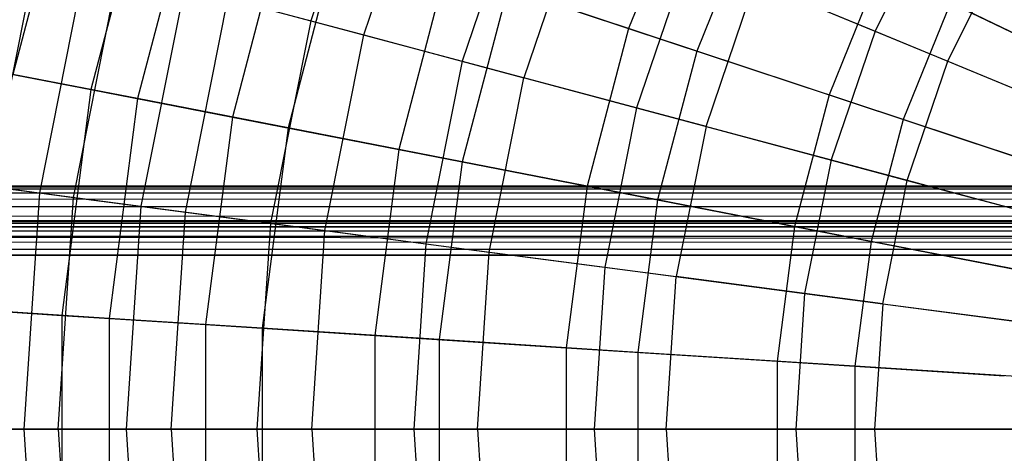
# Model space of a CAD drawing. Extents: x 0.2 to 40.1, y -6.7 to 6.7.
# Tile 295 of 516: x 19.393 to 20.516, y 3.426 to 3.922. Entities that reach past the tile are written whole.
import ezdxf

# ---------------------------------------------------------------- set-up
doc = ezdxf.new("R2010")
doc.units = 0
doc.header["$MEASUREMENT"] = 0
doc.layers.get('0').update_dxf_attribs({"color": 13, "linetype": 'CONTINUOUS'})

# ---------------------------------------------------------------- blocks, each defined once
blk = doc.blocks.new('SNOWBALL_XIV_PM3_STL')
at = {"color": 0}
for p, q in [((19.8007, 4.1439, 16.4615), (19.7248, 3.9204, 16.4615)), ((19.8007, 4.1439, 16.4615), (19.7248, 3.9204, 16.4615)), ((19.454, 4.122, 14.1096), (19.385, 3.8591, 14.1096)), ((19.454, 4.122, 14.1096), (19.385, 3.8591, 14.1096)), ((19.7853, 3.9042, 13.7437), (19.8585, 4.1199, 13.7437)), ((19.7853, 3.9042, 13.7437), (19.8585, 4.1199, 13.7437)), ((19.5399, 4.0935, 16.355), (19.4739, 3.8418, 16.355)), ((19.5399, 4.0935, 16.355), (19.4739, 3.8418, 16.355)), ((20.1574, 4.0844, 17.0103), (20.0875, 3.9117, 17.0103)), ((20.1574, 4.0844, 17.0103), (20.0875, 3.9117, 17.0103)), ((19.5913, 4.0764, 13.8553), (19.5271, 3.8314, 13.8553)), ((19.5913, 4.0764, 13.8553), (19.5271, 3.8314, 13.8553)), ((19.966, 4.0754, 16.6899), (19.8977, 3.8741, 16.6899)), ((19.966, 4.0754, 16.6899), (19.8977, 3.8741, 16.6899)), ((20.0334, 4.0475, 13.5238), (19.9681, 3.8552, 13.5238)), ((20.0334, 4.0475, 13.5238), (19.9681, 3.8552, 13.5238)), ((20.2313, 4.0487, 13.2256), (20.1654, 3.8858, 13.2256)), ((20.2313, 4.0487, 13.2256), (20.1654, 3.8858, 13.2256)), ((20.4376, 4.048, 17.0713), (20.3689, 3.9085, 17.0713)), ((20.4376, 4.048, 17.0713), (20.3689, 3.9085, 17.0713)), ((19.6962, 4.0416, 16.5968), (19.6355, 3.8103, 16.5968)), ((19.6962, 4.0416, 16.5968), (19.6355, 3.8103, 16.5968)), ((19.7574, 4.0213, 13.6209), (19.6989, 3.7979, 13.6209)), ((19.7574, 4.0213, 13.6209), (19.6989, 3.7979, 13.6209)), ((19.3592, 3.7311, 14.5196), (19.4135, 4.0039, 14.5196)), ((19.3592, 3.7311, 14.5196), (19.4135, 4.0039, 14.5196)), ((20.452, 3.8741, 13.1628), (20.5156, 4.003, 13.1628)), ((20.452, 3.8741, 13.1628), (20.5156, 4.003, 13.1628)), ((20.1564, 3.9965, 16.8943), (20.0968, 3.8208, 16.8943)), ((20.1564, 3.9965, 16.8943), (20.0968, 3.8208, 16.8943)), ((20.1564, 3.9965, 16.8943), (20.3689, 3.9085, 17.0713)), ((20.1564, 3.9965, 16.8943), (20.3689, 3.9085, 17.0713)), ((19.4679, 3.9893, 15.9469), (19.4151, 3.7237, 15.9469)), ((19.4679, 3.9893, 15.9469), (19.4151, 3.7237, 15.9469)), ((19.4539, 3.7186, 14.2455), (19.5058, 3.9791, 14.2455)), ((19.4539, 3.7186, 14.2455), (19.5058, 3.9791, 14.2455)), ((19.8796, 3.9807, 16.8163), (19.8253, 3.7733, 16.8163)), ((19.8796, 3.9807, 16.8163), (19.8253, 3.7733, 16.8163)), ((19.8796, 3.9807, 16.8163), (20.0875, 3.9117, 17.0103)), ((19.8796, 3.9807, 16.8163), (20.0875, 3.9117, 17.0103)), ((20.3748, 3.9797, 17.1758), (20.3165, 3.8356, 17.1758)), ((20.3748, 3.9797, 17.1758), (20.3165, 3.8356, 17.1758)), ((20.3748, 3.9797, 17.1758), (20.6089, 3.8669, 17.3101)), ((20.3748, 3.9797, 17.1758), (20.6089, 3.8669, 17.3101)), ((19.5808, 3.959, 16.2125), (19.531, 3.7084, 16.2125)), ((19.5808, 3.959, 16.2125), (19.531, 3.7084, 16.2125)), ((19.5808, 3.959, 16.2125), (19.7248, 3.9204, 16.4615)), ((19.5808, 3.959, 16.2125), (19.7248, 3.9204, 16.4615)), ((19.9498, 3.9574, 13.4099), (19.8978, 3.7592, 13.4099)), ((19.9498, 3.9574, 13.4099), (19.8978, 3.7592, 13.4099)), ((20.1654, 3.8858, 13.2256), (19.9498, 3.9574, 13.4099)), ((20.1654, 3.8858, 13.2256), (19.9498, 3.9574, 13.4099)), ((20.1761, 3.7995, 13.3291), (20.2323, 3.9651, 13.3291)), ((20.1761, 3.7995, 13.3291), (20.2323, 3.9651, 13.3291)), ((20.2323, 3.9651, 13.3291), (20.452, 3.8741, 13.1628)), ((20.2323, 3.9651, 13.3291), (20.452, 3.8741, 13.1628)), ((19.5818, 3.7018, 13.9856), (19.6304, 3.9457, 13.9856)), ((19.5818, 3.7018, 13.9856), (19.6304, 3.9457, 13.9856)), ((19.6304, 3.9457, 13.9856), (19.7853, 3.9042, 13.7437)), ((19.6304, 3.9457, 13.9856), (19.7853, 3.9042, 13.7437)), ((20.455, 3.941, 13.0707), (20.401, 3.8076, 13.0707)), ((20.455, 3.941, 13.0707), (20.401, 3.8076, 13.0707)), ((20.6942, 3.8259, 12.9478), (20.455, 3.941, 13.0707)), ((20.6942, 3.8259, 12.9478), (20.455, 3.941, 13.0707)), ((19.7248, 3.9204, 16.4615), (19.6788, 3.689, 16.4615)), ((19.7248, 3.9204, 16.4615), (19.6788, 3.689, 16.4615)), ((19.7248, 3.9204, 16.4615), (19.8977, 3.8741, 16.6899)), ((19.7248, 3.9204, 16.4615), (19.8977, 3.8741, 16.6899)), ((20.0875, 3.9117, 17.0103), (20.0402, 3.7315, 17.0103)), ((20.0875, 3.9117, 17.0103), (20.0402, 3.7315, 17.0103)), ((20.0875, 3.9117, 17.0103), (20.3165, 3.8356, 17.1758)), ((20.0875, 3.9117, 17.0103), (20.3165, 3.8356, 17.1758)), ((19.7409, 3.6808, 13.7437), (19.7853, 3.9042, 13.7437)), ((19.7409, 3.6808, 13.7437), (19.7853, 3.9042, 13.7437)), ((19.7853, 3.9042, 13.7437), (19.9681, 3.8552, 13.5238)), ((19.7853, 3.9042, 13.7437), (19.9681, 3.8552, 13.5238)), ((20.3689, 3.9085, 17.0713), (20.3189, 3.7613, 17.0713)), ((20.3689, 3.9085, 17.0713), (20.3189, 3.7613, 17.0713)), ((20.3689, 3.9085, 17.0713), (20.6, 3.8128, 17.2183)), ((20.3689, 3.9085, 17.0713), (20.6, 3.8128, 17.2183)), ((20.1654, 3.8858, 13.2256), (20.1208, 3.7158, 13.2256)), ((20.1654, 3.8858, 13.2256), (20.1208, 3.7158, 13.2256)), ((20.401, 3.8076, 13.0707), (20.1654, 3.8858, 13.2256)), ((20.401, 3.8076, 13.0707), (20.1654, 3.8858, 13.2256)), ((19.3428, 3.8673, 16.0947), (19.4739, 3.8418, 16.355)), ((19.3428, 3.8673, 16.0947), (19.4739, 3.8418, 16.355)), ((19.8977, 3.8741, 16.6899), (19.8563, 3.6656, 16.6899)), ((19.8977, 3.8741, 16.6899), (19.8563, 3.6656, 16.6899)), ((19.8977, 3.8741, 16.6899), (20.0968, 3.8208, 16.8943)), ((19.8977, 3.8741, 16.6899), (20.0968, 3.8208, 16.8943)), ((20.4058, 3.738, 13.1628), (20.452, 3.8741, 13.1628)), ((20.4058, 3.738, 13.1628), (20.452, 3.8741, 13.1628)), ((20.452, 3.8741, 13.1628), (20.6892, 3.7758, 13.0275)), ((20.452, 3.8741, 13.1628), (20.6892, 3.7758, 13.0275)), ((19.5271, 3.8314, 13.8553), (19.385, 3.8591, 14.1096)), ((19.5271, 3.8314, 13.8553), (19.385, 3.8591, 14.1096)), ((19.9285, 3.6561, 13.5238), (19.9681, 3.8552, 13.5238)), ((19.9285, 3.6561, 13.5238), (19.9681, 3.8552, 13.5238)), ((20.1761, 3.7995, 13.3291), (19.9681, 3.8552, 13.5238)), ((20.1761, 3.7995, 13.3291), (19.9681, 3.8552, 13.5238)), ((19.4739, 3.8418, 16.355), (19.4406, 3.5836, 16.355)), ((19.4739, 3.8418, 16.355), (19.4406, 3.5836, 16.355)), ((19.4739, 3.8418, 16.355), (19.6355, 3.8103, 16.5968)), ((19.4739, 3.8418, 16.355), (19.6355, 3.8103, 16.5968)), ((20.3165, 3.8356, 17.1758), (20.2771, 3.6853, 17.1758)), ((20.3165, 3.8356, 17.1758), (20.2771, 3.6853, 17.1758)), ((20.3165, 3.8356, 17.1758), (20.5631, 3.7537, 17.3101)), ((20.3165, 3.8356, 17.1758), (20.5631, 3.7537, 17.3101)), ((19.5271, 3.8314, 13.8553), (19.4947, 3.5802, 13.8553)), ((19.5271, 3.8314, 13.8553), (19.4947, 3.5802, 13.8553)), ((19.6989, 3.7979, 13.6209), (19.5271, 3.8314, 13.8553)), ((19.6989, 3.7979, 13.6209), (19.5271, 3.8314, 13.8553)), ((19.6355, 3.8103, 16.5968), (19.6049, 3.5731, 16.5968)), ((19.6355, 3.8103, 16.5968), (19.6049, 3.5731, 16.5968)), ((19.6355, 3.8103, 16.5968), (19.8253, 3.7733, 16.8163)), ((19.6355, 3.8103, 16.5968), (19.8253, 3.7733, 16.8163)), ((20.0968, 3.8208, 16.8943), (20.0606, 3.6387, 16.8943)), ((20.0968, 3.8208, 16.8943), (20.0606, 3.6387, 16.8943)), ((20.0968, 3.8208, 16.8943), (20.3189, 3.7613, 17.0713)), ((20.0968, 3.8208, 16.8943), (20.3189, 3.7613, 17.0713)), ((20.1761, 3.7995, 13.3291), (20.1419, 3.628, 13.3291)), ((20.1761, 3.7995, 13.3291), (20.1419, 3.628, 13.3291)), ((20.1761, 3.7995, 13.3291), (20.4058, 3.738, 13.1628)), ((20.1761, 3.7995, 13.3291), (20.4058, 3.738, 13.1628)), ((20.401, 3.8076, 13.0707), (20.3644, 3.6683, 13.0707)), ((20.401, 3.8076, 13.0707), (20.3644, 3.6683, 13.0707)), ((20.6529, 3.7239, 12.9478), (20.401, 3.8076, 13.0707)), ((20.6529, 3.7239, 12.9478), (20.401, 3.8076, 13.0707)), ((19.6989, 3.7979, 13.6209), (19.6693, 3.569, 13.6209)), ((19.6989, 3.7979, 13.6209), (19.6693, 3.569, 13.6209)), ((19.8978, 3.7592, 13.4099), (19.6989, 3.7979, 13.6209)), ((19.8978, 3.7592, 13.4099), (19.6989, 3.7979, 13.6209)), ((19.8253, 3.7733, 16.8163), (19.7979, 3.5607, 16.8163)), ((19.8253, 3.7733, 16.8163), (19.7979, 3.5607, 16.8163)), ((19.8253, 3.7733, 16.8163), (20.0402, 3.7315, 17.0103)), ((19.8253, 3.7733, 16.8163), (20.0402, 3.7315, 17.0103)), ((19.8978, 3.7592, 13.4099), (19.8716, 3.556, 13.4099)), ((19.8978, 3.7592, 13.4099), (19.8716, 3.556, 13.4099)), ((20.1208, 3.7158, 13.2256), (19.8978, 3.7592, 13.4099)), ((20.1208, 3.7158, 13.2256), (19.8978, 3.7592, 13.4099)), ((20.3189, 3.7613, 17.0713), (20.2885, 3.6087, 17.0713)), ((20.3189, 3.7613, 17.0713), (20.2885, 3.6087, 17.0713)), ((20.3189, 3.7613, 17.0713), (20.5606, 3.6965, 17.2183)), ((20.3189, 3.7613, 17.0713), (20.5606, 3.6965, 17.2183)), ((39.4288, 3.7313, 51.6196), (0.8517, 3.7313, 51.6196)), ((0.8517, 3.7313, 51.6196), (39.425, 3.7302, 51.6323)), ((0.8517, 3.7313, 51.6196), (39.425, 3.7302, 51.6323)), ((0.8517, 3.7313, 50.9109), (39.4288, 3.7313, 50.9109)), ((0.8517, 3.7313, 50.9109), (39.4288, 3.7313, 50.9109)), ((39.4288, 3.7313, 51.6196), (0.8517, 3.7313, 51.6196)), ((19.333, 3.7345, 15.6688), (19.4151, 3.7237, 15.9469)), ((19.333, 3.7345, 15.6688), (19.4151, 3.7237, 15.9469)), ((20.0402, 3.7315, 17.0103), (20.0164, 3.5467, 17.0103)), ((20.0402, 3.7315, 17.0103), (20.0164, 3.5467, 17.0103)), ((20.0402, 3.7315, 17.0103), (20.2771, 3.6853, 17.1758)), ((20.0402, 3.7315, 17.0103), (20.2771, 3.6853, 17.1758)), ((20.3778, 3.597, 13.1628), (20.4058, 3.738, 13.1628)), ((20.3778, 3.597, 13.1628), (20.4058, 3.738, 13.1628)), ((20.4058, 3.738, 13.1628), (20.6538, 3.6715, 13.0275)), ((20.4058, 3.738, 13.1628), (20.6538, 3.6715, 13.0275)), ((0.8599, 3.7265, 51.6467), (39.425, 3.7302, 51.6323)), ((0.8599, 3.7265, 51.6467), (39.425, 3.7302, 51.6323)), ((0.8599, 3.7265, 51.6467), (39.4168, 3.7211, 51.6583)), ((0.8599, 3.7265, 51.6467), (39.4168, 3.7211, 51.6583)), ((0.8681, 3.7126, 51.6705), (39.4168, 3.7211, 51.6583)), ((0.8681, 3.7126, 51.6705), (39.4168, 3.7211, 51.6583)), ((19.3592, 3.7311, 14.5196), (19.4539, 3.7186, 14.2455)), ((19.3592, 3.7311, 14.5196), (19.4539, 3.7186, 14.2455)), ((19.4151, 3.7237, 15.9469), (19.3974, 3.4535, 15.9469)), ((19.4151, 3.7237, 15.9469), (19.3974, 3.4535, 15.9469)), ((19.4151, 3.7237, 15.9469), (19.531, 3.7084, 16.2125)), ((19.4151, 3.7237, 15.9469), (19.531, 3.7084, 16.2125)), ((0.8681, 3.7126, 51.6705), (39.4086, 3.7035, 51.6796)), ((0.8681, 3.7126, 51.6705), (39.4086, 3.7035, 51.6796)), ((19.4366, 3.4535, 14.2455), (19.4539, 3.7186, 14.2455)), ((19.4366, 3.4535, 14.2455), (19.4539, 3.7186, 14.2455)), ((19.4539, 3.7186, 14.2455), (19.5818, 3.7018, 13.9856)), ((19.4539, 3.7186, 14.2455), (19.5818, 3.7018, 13.9856)), ((20.1208, 3.7158, 13.2256), (20.0983, 3.5414, 13.2256)), ((20.1208, 3.7158, 13.2256), (20.0983, 3.5414, 13.2256)), ((20.3644, 3.6683, 13.0707), (20.1208, 3.7158, 13.2256)), ((20.3644, 3.6683, 13.0707), (20.1208, 3.7158, 13.2256)), ((0.8763, 3.6913, 51.6881), (39.4086, 3.7035, 51.6796)), ((0.8763, 3.6913, 51.6881), (39.4086, 3.7035, 51.6796)), ((19.531, 3.7084, 16.2125), (19.5143, 3.4535, 16.2125)), ((19.531, 3.7084, 16.2125), (19.5143, 3.4535, 16.2125)), ((19.531, 3.7084, 16.2125), (19.6788, 3.689, 16.4615)), ((19.531, 3.7084, 16.2125), (19.6788, 3.689, 16.4615)), ((19.5656, 3.4535, 13.9856), (19.5818, 3.7018, 13.9856)), ((19.5656, 3.4535, 13.9856), (19.5818, 3.7018, 13.9856)), ((19.5818, 3.7018, 13.9856), (19.7409, 3.6808, 13.7437)), ((19.5818, 3.7018, 13.9856), (19.7409, 3.6808, 13.7437)), ((0.8517, 3.6919, 51.6196), (39.4208, 3.6896, 51.6329)), ((0.8517, 3.6919, 51.6196), (39.4208, 3.6896, 51.6329)), ((0.8517, 3.6919, 51.6196), (39.4288, 3.6919, 51.6196)), ((39.4288, 3.6919, 50.9109), (0.8517, 3.6919, 50.9109)), ((0.8517, 3.6919, 51.6196), (39.4288, 3.6919, 51.6196)), ((39.4288, 3.6919, 50.9109), (0.8517, 3.6919, 50.9109)), ((0.862, 3.6882, 51.6364), (39.4208, 3.6896, 51.6329)), ((0.862, 3.6882, 51.6364), (39.4208, 3.6896, 51.6329)), ((0.862, 3.6882, 51.6364), (39.4116, 3.6817, 51.646)), ((0.862, 3.6882, 51.6364), (39.4116, 3.6817, 51.646)), ((39.3922, 3.6526, 51.6983), (0.8763, 3.6913, 51.6881)), ((0.8763, 3.6913, 51.6881), (39.4004, 3.6797, 51.6935)), ((0.8763, 3.6913, 51.6881), (39.4004, 3.6797, 51.6935)), ((39.3922, 3.6526, 51.6983), (0.8763, 3.6913, 51.6881)), ((19.6788, 3.689, 16.4615), (19.6634, 3.4535, 16.4615)), ((19.6788, 3.689, 16.4615), (19.6634, 3.4535, 16.4615)), ((19.6788, 3.689, 16.4615), (19.8563, 3.6656, 16.6899)), ((19.6788, 3.689, 16.4615), (19.8563, 3.6656, 16.6899)), ((0.8711, 3.679, 51.6487), (39.4116, 3.6817, 51.646)), ((0.8711, 3.679, 51.6487), (39.4116, 3.6817, 51.646)), ((0.8711, 3.679, 51.6487), (39.4025, 3.6693, 51.6552)), ((0.8711, 3.679, 51.6487), (39.4025, 3.6693, 51.6552)), ((19.726, 3.4535, 13.7437), (19.7409, 3.6808, 13.7437)), ((19.726, 3.4535, 13.7437), (19.7409, 3.6808, 13.7437)), ((19.7409, 3.6808, 13.7437), (19.9285, 3.6561, 13.5238)), ((19.7409, 3.6808, 13.7437), (19.9285, 3.6561, 13.5238)), ((20.2771, 3.6853, 17.1758), (20.2572, 3.5312, 17.1758)), ((20.2771, 3.6853, 17.1758), (20.2572, 3.5312, 17.1758)), ((20.2771, 3.6853, 17.1758), (20.5321, 3.6357, 17.3101)), ((20.2771, 3.6853, 17.1758), (20.5321, 3.6357, 17.3101)), ((0.8802, 3.6659, 51.6566), (39.4025, 3.6693, 51.6552)), ((0.8802, 3.6659, 51.6566), (39.4025, 3.6693, 51.6552)), ((0.8802, 3.6659, 51.6566), (39.3922, 3.6526, 51.6589)), ((0.8802, 3.6659, 51.6566), (39.3922, 3.6526, 51.6589)), ((39.3922, 3.6526, 51.6983), (0.8845, 3.6653, 51.6973)), ((39.3922, 3.6526, 51.6983), (0.8845, 3.6653, 51.6973)), ((19.8563, 3.6656, 16.6899), (19.8424, 3.4535, 16.6899)), ((19.8563, 3.6656, 16.6899), (19.8424, 3.4535, 16.6899)), ((19.8563, 3.6656, 16.6899), (20.0606, 3.6387, 16.8943)), ((19.8563, 3.6656, 16.6899), (20.0606, 3.6387, 16.8943)), ((20.3644, 3.6683, 13.0707), (20.346, 3.5255, 13.0707)), ((20.3644, 3.6683, 13.0707), (20.346, 3.5255, 13.0707)), ((20.625, 3.6176, 12.9478), (20.3644, 3.6683, 13.0707)), ((20.625, 3.6176, 12.9478), (20.3644, 3.6683, 13.0707)), ((39.3922, 3.6526, 51.6983), (10.6757, 3.6524, 51.6983)), ((10.6757, 3.6524, 51.6589), (39.3922, 3.6526, 51.6589)), ((39.3922, 3.6526, 51.6983), (10.6757, 3.6524, 51.6983)), ((10.6757, 3.6524, 51.6589), (39.3922, 3.6526, 51.6589)), ((19.9153, 3.4535, 13.5238), (19.9285, 3.6561, 13.5238)), ((19.9153, 3.4535, 13.5238), (19.9285, 3.6561, 13.5238)), ((19.9285, 3.6561, 13.5238), (20.1419, 3.628, 13.3291)), ((19.9285, 3.6561, 13.5238), (20.1419, 3.628, 13.3291)), ((20.0606, 3.6387, 16.8943), (20.0484, 3.4535, 16.8943)), ((20.0606, 3.6387, 16.8943), (20.0484, 3.4535, 16.8943)), ((20.0606, 3.6387, 16.8943), (20.2885, 3.6087, 17.0713)), ((20.0606, 3.6387, 16.8943), (20.2885, 3.6087, 17.0713)), ((20.1305, 3.4535, 13.3291), (20.1419, 3.628, 13.3291)), ((20.1305, 3.4535, 13.3291), (20.1419, 3.628, 13.3291)), ((20.3778, 3.597, 13.1628), (20.1419, 3.628, 13.3291)), ((20.3778, 3.597, 13.1628), (20.1419, 3.628, 13.3291)), ((20.2885, 3.6087, 17.0713), (20.2784, 3.4535, 17.0713)), ((20.2885, 3.6087, 17.0713), (20.2784, 3.4535, 17.0713)), ((20.2885, 3.6087, 17.0713), (20.5366, 3.5761, 17.2183)), ((20.2885, 3.6087, 17.0713), (20.5366, 3.5761, 17.2183)), ((20.3778, 3.597, 13.1628), (20.3684, 3.4535, 13.1628)), ((20.3778, 3.597, 13.1628), (20.3684, 3.4535, 13.1628)), ((20.3778, 3.597, 13.1628), (20.6323, 3.5635, 13.0275)), ((20.3778, 3.597, 13.1628), (20.6323, 3.5635, 13.0275)), ((19.3073, 3.5922, 16.0947), (19.4406, 3.5836, 16.355)), ((19.3073, 3.5922, 16.0947), (19.4406, 3.5836, 16.355)), ((19.4947, 3.5802, 13.8553), (19.3503, 3.5894, 14.1096)), ((19.4947, 3.5802, 13.8553), (19.3503, 3.5894, 14.1096)), ((19.4406, 3.5836, 16.355), (19.6049, 3.5731, 16.5968)), ((19.4406, 3.5836, 16.355), (19.4406, 3.3234, 16.355)), ((19.4406, 3.5836, 16.355), (19.6049, 3.5731, 16.5968)), ((19.4406, 3.5836, 16.355), (19.4406, 3.3234, 16.355)), ((19.4947, 3.5802, 13.8553), (19.4947, 3.3269, 13.8553)), ((19.6693, 3.569, 13.6209), (19.4947, 3.5802, 13.8553)), ((19.4947, 3.5802, 13.8553), (19.4947, 3.3269, 13.8553)), ((19.6693, 3.569, 13.6209), (19.4947, 3.5802, 13.8553)), ((19.6049, 3.5731, 16.5968), (19.6049, 3.334, 16.5968)), ((19.6049, 3.5731, 16.5968), (19.7979, 3.5607, 16.8163)), ((19.6049, 3.5731, 16.5968), (19.7979, 3.5607, 16.8163)), ((19.6049, 3.5731, 16.5968), (19.6049, 3.334, 16.5968)), ((19.8716, 3.556, 13.4099), (19.6693, 3.569, 13.6209)), ((19.6693, 3.569, 13.6209), (19.6693, 3.3381, 13.6209)), ((19.8716, 3.556, 13.4099), (19.6693, 3.569, 13.6209)), ((19.6693, 3.569, 13.6209), (19.6693, 3.3381, 13.6209)), ((19.7979, 3.5607, 16.8163), (19.7979, 3.3463, 16.8163)), ((19.7979, 3.5607, 16.8163), (20.0164, 3.5467, 17.0103)), ((19.7979, 3.5607, 16.8163), (20.0164, 3.5467, 17.0103)), ((19.7979, 3.5607, 16.8163), (19.7979, 3.3463, 16.8163)), ((19.8716, 3.556, 13.4099), (19.8716, 3.3511, 13.4099)), ((19.8716, 3.556, 13.4099), (19.8716, 3.3511, 13.4099)), ((20.0983, 3.5414, 13.2256), (19.8716, 3.556, 13.4099)), ((20.0983, 3.5414, 13.2256), (19.8716, 3.556, 13.4099)), ((20.0164, 3.5467, 17.0103), (20.2572, 3.5312, 17.1758)), ((20.0164, 3.5467, 17.0103), (20.0164, 3.3604, 17.0103)), ((20.0164, 3.5467, 17.0103), (20.2572, 3.5312, 17.1758)), ((20.0164, 3.5467, 17.0103), (20.0164, 3.3604, 17.0103)), ((20.0983, 3.5414, 13.2256), (20.0983, 3.3656, 13.2256)), ((20.346, 3.5255, 13.0707), (20.0983, 3.5414, 13.2256)), ((20.0983, 3.5414, 13.2256), (20.0983, 3.3656, 13.2256)), ((20.346, 3.5255, 13.0707), (20.0983, 3.5414, 13.2256)), ((20.2572, 3.5312, 17.1758), (20.2572, 3.3758, 17.1758)), ((20.2572, 3.5312, 17.1758), (20.5165, 3.5146, 17.3101)), ((20.2572, 3.5312, 17.1758), (20.5165, 3.5146, 17.3101)), ((20.2572, 3.5312, 17.1758), (20.2572, 3.3758, 17.1758)), ((20.346, 3.5255, 13.0707), (20.346, 3.3815, 13.0707)), ((20.611, 3.5085, 12.9478), (20.346, 3.5255, 13.0707)), ((20.346, 3.5255, 13.0707), (20.346, 3.3815, 13.0707)), ((20.611, 3.5085, 12.9478), (20.346, 3.5255, 13.0707)), ((19.3974, 3.4535, 15.9469), (19.3145, 3.4535, 15.6688)), ((19.3974, 3.4535, 15.9469), (19.3145, 3.4535, 15.6688)), ((19.341, 3.4535, 14.5196), (19.4366, 3.4535, 14.2455)), ((19.341, 3.4535, 14.5196), (19.4366, 3.4535, 14.2455)), ((19.5143, 3.4535, 16.2125), (19.3974, 3.4535, 15.9469)), ((19.3974, 3.4535, 15.9469), (19.4151, 3.1833, 15.9469)), ((19.5143, 3.4535, 16.2125), (19.3974, 3.4535, 15.9469)), ((19.3974, 3.4535, 15.9469), (19.4151, 3.1833, 15.9469)), ((19.4366, 3.4535, 14.2455), (19.4539, 3.1885, 14.2455)), ((19.4366, 3.4535, 14.2455), (19.5656, 3.4535, 13.9856)), ((19.4366, 3.4535, 14.2455), (19.5656, 3.4535, 13.9856)), ((19.4366, 3.4535, 14.2455), (19.4539, 3.1885, 14.2455)), ((19.6634, 3.4535, 16.4615), (19.5143, 3.4535, 16.2125)), ((19.6634, 3.4535, 16.4615), (19.5143, 3.4535, 16.2125)), ((19.5143, 3.4535, 16.2125), (19.531, 3.1986, 16.2125)), ((19.5143, 3.4535, 16.2125), (19.531, 3.1986, 16.2125)), ((19.5656, 3.4535, 13.9856), (19.5818, 3.2053, 13.9856)), ((19.5656, 3.4535, 13.9856), (19.726, 3.4535, 13.7437)), ((19.5656, 3.4535, 13.9856), (19.726, 3.4535, 13.7437)), ((19.5656, 3.4535, 13.9856), (19.5818, 3.2053, 13.9856)), ((19.8424, 3.4535, 16.6899), (19.6634, 3.4535, 16.4615)), ((19.8424, 3.4535, 16.6899), (19.6634, 3.4535, 16.4615)), ((19.6634, 3.4535, 16.4615), (19.6788, 3.2181, 16.4615)), ((19.6634, 3.4535, 16.4615), (19.6788, 3.2181, 16.4615)), ((19.726, 3.4535, 13.7437), (19.7409, 3.2262, 13.7437)), ((19.726, 3.4535, 13.7437), (19.9153, 3.4535, 13.5238)), ((19.726, 3.4535, 13.7437), (19.9153, 3.4535, 13.5238)), ((19.726, 3.4535, 13.7437), (19.7409, 3.2262, 13.7437)), ((20.0484, 3.4535, 16.8943), (19.8424, 3.4535, 16.6899)), ((19.8424, 3.4535, 16.6899), (19.8563, 3.2414, 16.6899)), ((20.0484, 3.4535, 16.8943), (19.8424, 3.4535, 16.6899)), ((19.8424, 3.4535, 16.6899), (19.8563, 3.2414, 16.6899)), ((19.9153, 3.4535, 13.5238), (19.9285, 3.2509, 13.5238)), ((19.9153, 3.4535, 13.5238), (20.1305, 3.4535, 13.3291)), ((19.9153, 3.4535, 13.5238), (20.1305, 3.4535, 13.3291)), ((19.9153, 3.4535, 13.5238), (19.9285, 3.2509, 13.5238)), ((20.2784, 3.4535, 17.0713), (20.0484, 3.4535, 16.8943)), ((20.0484, 3.4535, 16.8943), (20.0606, 3.2683, 16.8943)), ((20.2784, 3.4535, 17.0713), (20.0484, 3.4535, 16.8943)), ((20.0484, 3.4535, 16.8943), (20.0606, 3.2683, 16.8943)), ((20.1305, 3.4535, 13.3291), (20.3684, 3.4535, 13.1628)), ((20.1305, 3.4535, 13.3291), (20.3684, 3.4535, 13.1628)), ((20.1305, 3.4535, 13.3291), (20.1419, 3.279, 13.3291)), ((20.1305, 3.4535, 13.3291), (20.1419, 3.279, 13.3291)), ((20.5286, 3.4535, 17.2183), (20.2784, 3.4535, 17.0713)), ((20.2784, 3.4535, 17.0713), (20.2885, 3.2983, 17.0713)), ((20.5286, 3.4535, 17.2183), (20.2784, 3.4535, 17.0713)), ((20.2784, 3.4535, 17.0713), (20.2885, 3.2983, 17.0713)), ((20.3684, 3.4535, 13.1628), (20.6251, 3.4535, 13.0275)), ((20.3684, 3.4535, 13.1628), (20.3778, 3.3101, 13.1628)), ((20.3684, 3.4535, 13.1628), (20.6251, 3.4535, 13.0275)), ((20.3684, 3.4535, 13.1628), (20.3778, 3.3101, 13.1628))]:
    blk.add_line(p, q, dxfattribs=at)
blk = doc.blocks.new('GRUPUJ_1')
at = {"color": 0}
blk.add_blockref('SNOWBALL_XIV_PM3_STL', (-0.2062, 6.6596, -0.5119), dxfattribs=at)

msp = doc.modelspace()

# ---------------------------------------------------------------- block references
at = {"color": 0}
msp.add_blockref('GRUPUJ_1', (0.2062, -6.6596, 0.5119), dxfattribs=at)

doc.saveas('drawing.dxf')
